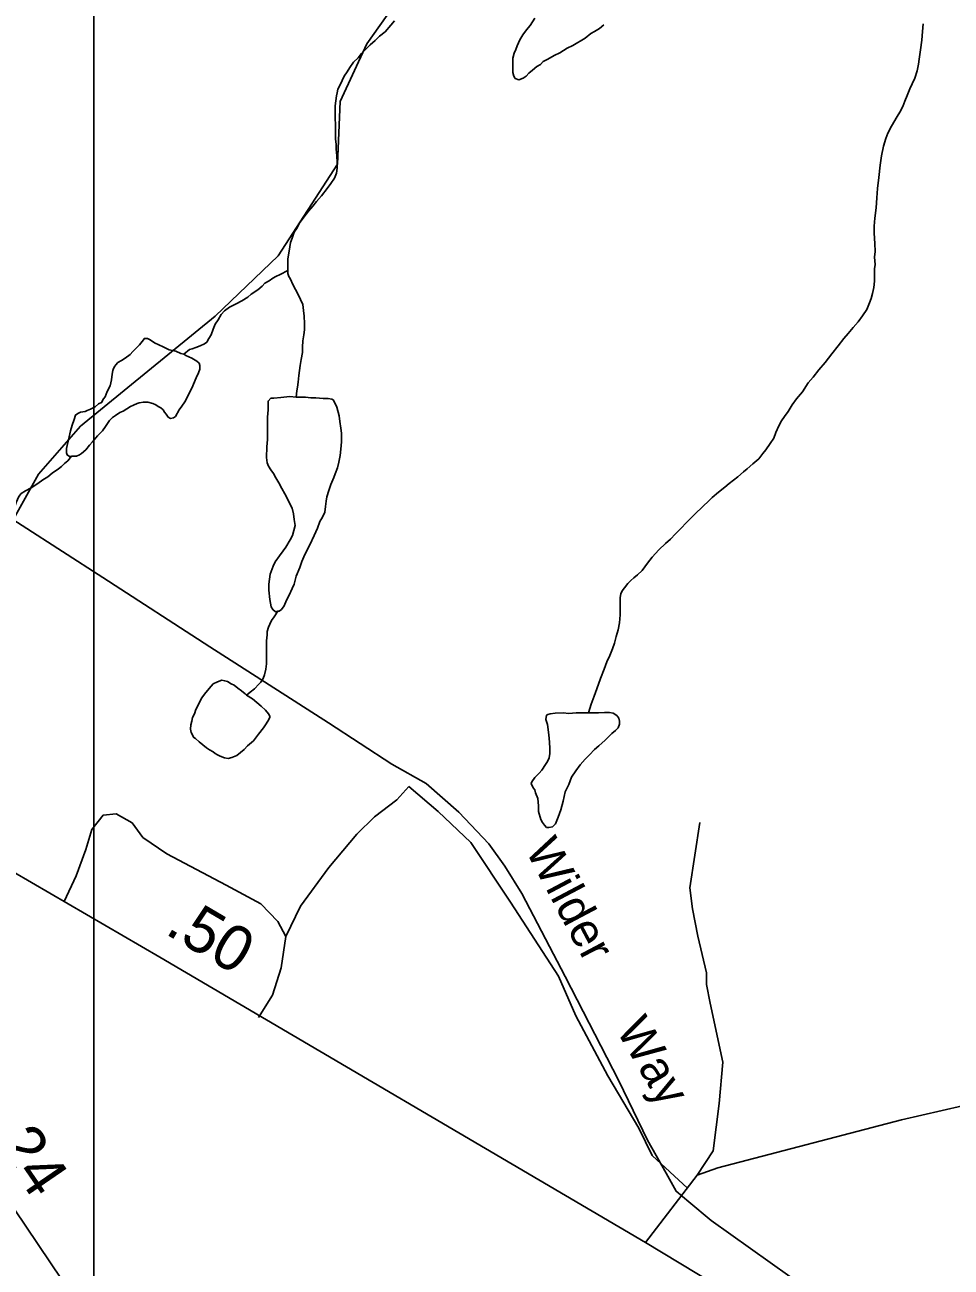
# Model space of a CAD drawing. Extents: x 2126262 to 2293712, y 749403 to 919119.
# Drawn here: x 2224251 to 2226809, y 801180 to 804611 of the extents above; entities that cross this region are included whole.
import ezdxf

# ---------------------------------------------------------------- set-up
doc = ezdxf.new("R2010")
doc.units = 0
for name, color, linetype in [('Exist Hydrographic Misc Water Feature', 7, 'Continuous'), ('Exist Railroad Mainline', 7, 'Continuous'), ('Exist Road Non-System Type 51', 7, 'Continuous'), ('Exist Road Non-System Type 51 Label', 7, 'Continuous'), ('Exist Road Primary NC Attributed', 7, 'Continuous'), ('Exist Road Primary NC Service Mileage Hundredths English Label', 7, 'Continuous'), ('Exist Road Secondary Mileage Hundredths English Label', 7, 'Continuous'), ('Exist Road Secondary Type 51 Attributed', 7, 'Continuous'), ('Map Preparation Inset Cut Line', 7, 'Continuous')]:
    doc.layers.add(name, color=color, linetype=linetype)

msp = doc.modelspace()

# ---------------------------------------------------------------- linework, layer by layer
at = {"layer": 'Exist Hydrographic Misc Water Feature'}
for points in [[(2224026.5, 802900), (2224288.5, 803370.3), (2224404.6, 803502.3), (2224776.6, 803806.3), (2224950.4, 803973.3), (2225114.5, 804225.8), (2225121.5, 804399.5), (2225195.5, 804558.7), (2225426.6, 804885.2)], [(2225850, 804610.9), (2225837.9, 804600.8), (2225824, 804592.7), (2225813.9, 804586.6), (2225798.3, 804574.5), (2225764.5, 804554.2), (2225748.5, 804546.1), (2225728.4, 804534), (2225712.8, 804525.9), (2225694.8, 804515.7), (2225682.7, 804509.6), (2225674.7, 804501.5), (2225665, 804495.5), (2225652.9, 804485.3), (2225642.9, 804477.3), (2225635.3, 804469.3), (2225627.3, 804463.2), (2225615.2, 804459.1), (2225605.2, 804463), (2225601.3, 804468.9), (2225599, 804478.9), (2225599, 804490.9), (2225598.8, 804502.9), (2225598.8, 804518.9), (2225602.5, 804532.9), (2225606.4, 804543), (2225610.5, 804553), (2225618.3, 804569.1), (2225626.3, 804583.1), (2225635.9, 804597.2), (2225646, 804609.3), (2225659.7, 804629.4)], [(2224977.7, 803932.1), (2224977.7, 803944.1), (2224977.5, 803952.1), (2224977.5, 803964.1), (2224979.6, 803976.1), (2224981.2, 803986.1), (2224983.2, 803998.1), (2224984.9, 804010.1), (2224989, 804022.1), (2224994.9, 804038.2), (2225002.7, 804050.2), (2225008.7, 804062.3), (2225018.5, 804076.4), (2225034.5, 804096.5), (2225046.2, 804110.6), (2225056.2, 804122.7), (2225070, 804138.8), (2225085.8, 804158.9), (2225095.8, 804173), (2225105.7, 804187.1), (2225111.4, 804201), (2225113.5, 804215), (2225113.2, 804231), (2225113, 804249.1), (2225111, 804267.1), (2225110.8, 804281.1), (2225108.7, 804295), (2225108.7, 804309), (2225108.5, 804321), (2225108.5, 804337), (2225108.3, 804351), (2225108.3, 804369), (2225107.9, 804387), (2225110, 804401), (2225111.8, 804415), (2225113.7, 804423), (2225115.5, 804433), (2225123.5, 804449.1), (2225127.4, 804457.1), (2225133.1, 804469.1), (2225141.1, 804481.2), (2225148.9, 804493.2), (2225159, 804507.4), (2225171.1, 804519.4), (2225180.7, 804531.5), (2225192.8, 804543.6), (2225204.5, 804555.7), (2225218.4, 804567.8), (2225230.5, 804579.9), (2225246.3, 804592), (2225261.9, 804610.1), (2225272, 804622.2)], [(2226701, 804447.9), (2226708.8, 804464), (2226714.5, 804484), (2226718.4, 804502.1), (2226720.2, 804516.1), (2226723.9, 804542), (2226728, 804568.1), (2226729.7, 804592.1), (2226731.5, 804614.1)], [(2225807.1, 802711.3), (2225815.1, 802735.4), (2225822.9, 802757.4), (2225830.7, 802777.5), (2225840.6, 802805.6), (2225850.4, 802831.6), (2225858.2, 802851.6), (2225866, 802869.7), (2225874, 802887.8), (2225879.7, 802903.8), (2225883.6, 802921.9), (2225889.6, 802939.9), (2225893.3, 802959.9), (2225895.3, 802981.9), (2225894.9, 802997.9), (2225894.9, 803009.9), (2225894.7, 803021.9), (2225894.7, 803029.8), (2225896.8, 803039.9), (2225900.4, 803047.9), (2225906.4, 803056), (2225916.4, 803068), (2225924.2, 803076.1), (2225932.2, 803084.2), (2225942.3, 803092.2), (2225956, 803104.4), (2225970, 803124.5), (2225983.7, 803140.6), (2226001.7, 803160.8), (2226019.6, 803178.9), (2226033.5, 803191), (2226047.3, 803205.1), (2226061.2, 803219.2), (2226079, 803237.3), (2226102.8, 803261.5), (2226140.6, 803297.8), (2226148.6, 803305.9), (2226166.2, 803320), (2226184.2, 803334.1), (2226195.9, 803344.2), (2226219.9, 803362.4), (2226235.7, 803376.5), (2226245.8, 803384.6), (2226261.5, 803398.7), (2226277.5, 803412.9), (2226289.2, 803426.9), (2226297.2, 803437), (2226308.9, 803455.1), (2226319, 803469.2), (2226324.7, 803485.3), (2226332.7, 803503.3), (2226340.5, 803517.4), (2226348.5, 803529.3), (2226358.5, 803543.5), (2226370.2, 803561.5), (2226381.9, 803577.7), (2226397.9, 803597.8), (2226413.7, 803621.9), (2226427.4, 803638), (2226443.4, 803658.1), (2226461.3, 803678.3), (2226478.9, 803702.4), (2226496.7, 803724.6), (2226512.7, 803744.7), (2226524.4, 803758.7), (2226538.6, 803774.9), (2226552.3, 803790.9), (2226564.2, 803807), (2226576.1, 803825.1), (2226583.7, 803843.2), (2226587.8, 803855.2), (2226591.7, 803869.3), (2226595.6, 803885.3), (2226597.2, 803903.3), (2226597.2, 803923.3), (2226597, 803937.2), (2226599.1, 803949.3), (2226596.8, 803969.2), (2226598.6, 803985.2), (2226598.4, 804007.3), (2226596.2, 804035.3), (2226596.2, 804055.3), (2226598, 804077.2), (2226601.7, 804105.2), (2226603.6, 804133.3), (2226605.2, 804159.3), (2226608.9, 804189.3), (2226612.8, 804223.3), (2226616.5, 804249.3), (2226622.2, 804275.4), (2226628.2, 804297.4), (2226633.9, 804311.5), (2226643.8, 804331.5), (2226659.8, 804357.7), (2226667.5, 804369.7), (2226675.5, 804385.7), (2226681.3, 804399.7), (2226687.2, 804415.8), (2226695, 804433.9), (2226701, 804447.9)], [(2224689.8, 803701.8), (2224705.8, 803713.9), (2224713.4, 803716), (2224723.4, 803720.1), (2224735.5, 803724.2), (2224747.4, 803730.3), (2224753.4, 803734.3), (2224759.3, 803744.3), (2224765.3, 803754.4), (2224771.2, 803770.5), (2224777, 803784.5), (2224785, 803796.5), (2224792.8, 803810.6), (2224802.8, 803820.7), (2224816.7, 803830.8), (2224834.4, 803840.9), (2224850.6, 803849.1), (2224866.6, 803859.2), (2224876.2, 803867.3), (2224894.3, 803879.4), (2224906.1, 803889.5), (2224913.9, 803897.6), (2224926, 803903.7), (2224935.9, 803911.7), (2224944.1, 803915.8), (2224955.8, 803921.9), (2224977.7, 803932.1)], [(2225000.5, 803582.4), (2225002.5, 803600.4), (2225004.2, 803610.4), (2225006.2, 803624.4), (2225008.1, 803642.4), (2225009.9, 803656.4), (2225011.7, 803670.5), (2225013.8, 803686.5), (2225017.5, 803706.5), (2225017.5, 803720.5), (2225019.1, 803738.5), (2225021.2, 803754.5), (2225023, 803768.5), (2225023, 803786.5), (2225022.8, 803806.5), (2225020.8, 803822.5), (2225018.5, 803838.4), (2225012.6, 803852.4), (2225006.2, 803866.3), (2224998.2, 803880.2), (2224992.1, 803892.2), (2224984.1, 803910.1), (2224980, 803916.1), (2224977.7, 803924.1), (2224977.7, 803932.1)], [(2224689.8, 803701.8), (2224681.8, 803703.7), (2224667.7, 803709.6), (2224649.6, 803713.5), (2224633.4, 803721.4), (2224621.5, 803727.2), (2224609.4, 803733.2), (2224597.5, 803741.1), (2224589.5, 803745), (2224585.4, 803744.9), (2224581.5, 803744.9), (2224575.4, 803736.9), (2224567.4, 803726.8), (2224557.8, 803716.7), (2224549.8, 803708.7), (2224541.8, 803700.6), (2224528, 803690.5), (2224518, 803684.4), (2224507.9, 803678.4), (2224502, 803672.3), (2224499.9, 803668.3), (2224496.2, 803662.2), (2224494.2, 803656.2), (2224492.1, 803646.2), (2224490.5, 803630.2), (2224486.4, 803614.2), (2224478.8, 803598.1), (2224472.7, 803584.1), (2224468.8, 803578), (2224463, 803568), (2224455, 803564), (2224445, 803555.8), (2224432.9, 803549.8), (2224423, 803545.8), (2224417.3, 803543.6), (2224405.2, 803541.5), (2224397.2, 803537.5), (2224391.3, 803533.4), (2224387.2, 803521.4), (2224381.4, 803505.4), (2224377.5, 803489.4), (2224371.8, 803465.3), (2224367.9, 803449.3), (2224366, 803441.3), (2224366, 803433.3), (2224366, 803429.3), (2224368.3, 803423.3), (2224374.2, 803419.3), (2224380.2, 803419.4)], [(2224380.2, 803419.4), (2224384.3, 803419.4), (2224394.1, 803419.5), (2224401.9, 803423.6), (2224407.9, 803427.6), (2224420, 803437.7), (2224430, 803449.8), (2224437.8, 803459.8), (2224451.8, 803476), (2224465.5, 803490), (2224473.5, 803502.1), (2224485.2, 803518.2), (2224493.2, 803526.3), (2224501.2, 803532.4), (2224513.1, 803540.4), (2224522.9, 803544.5), (2224533, 803550.6), (2224543, 803556.7), (2224551, 803560.7), (2224561, 803564.8), (2224567, 803566.9), (2224578.7, 803569), (2224590.8, 803569), (2224604.9, 803565.2), (2224612.9, 803561.2), (2224619.1, 803557.3), (2224627.1, 803553.3), (2224633, 803547.4), (2224636.9, 803541.4), (2224641, 803535.5), (2224647.2, 803527.6), (2224653.3, 803523.6), (2224661.3, 803525.7), (2224667.3, 803529.7), (2224676.9, 803547.8), (2224684.9, 803557.8), (2224692.7, 803569.9), (2224698.6, 803579.9), (2224704.4, 803592), (2224712.6, 803608), (2224724.3, 803636.1), (2224730.2, 803650.2), (2224733.9, 803660.2), (2224733.9, 803670.2), (2224732.1, 803676.2), (2224725.9, 803682.1), (2224711.8, 803690), (2224695.8, 803697.8), (2224689.8, 803701.8)], [(2224949.4, 802992.2), (2224943.5, 802990.2), (2224935.5, 802996.1), (2224931.2, 803004.1), (2224927.3, 803024), (2224925, 803050), (2224924.8, 803066), (2224928.5, 803094), (2224936.5, 803116.1), (2224942.2, 803128.1), (2224954.1, 803144.2), (2224964, 803158.3), (2224972, 803168.3), (2224983.7, 803188.4), (2224989.8, 803200.4), (2224993.5, 803214.5), (2224997.4, 803228.5), (2224995.1, 803244.5), (2224993.3, 803260.5), (2224989, 803276.4), (2224983, 803288.4), (2224976.9, 803300.3), (2224968.7, 803316.2), (2224960.7, 803330.2), (2224952.5, 803346.1), (2224944.5, 803360), (2224938.1, 803372), (2224930.1, 803381.9), (2224924.2, 803391.9), (2224919.9, 803401.8), (2224918, 803415.8), (2224919.7, 803445.8), (2224921.5, 803465.8), (2224921.3, 803489.8), (2224921.3, 803509.8), (2224920.9, 803527.8), (2224923, 803547.8), (2224922.8, 803561.8), (2224922.8, 803571.7), (2224930.8, 803579.8), (2224938.8, 803579.9), (2224958.4, 803582), (2224982.4, 803584.2), (2225000.5, 803582.4)], [(2225000.5, 803582.4), (2225026.5, 803582.6), (2225040.5, 803580.7), (2225054.4, 803580.9), (2225074.5, 803579), (2225088.4, 803579.1), (2225098.5, 803577.2), (2225102.4, 803575.2), (2225106.7, 803567.2), (2225112.6, 803555.3), (2225119, 803531.3), (2225121, 803515.4), (2225123.3, 803497.4), (2225125.1, 803483.4), (2225125.6, 803459.5), (2225123.7, 803439.4), (2225121.7, 803421.4), (2225118, 803403.4), (2225114.3, 803387.4), (2225108.3, 803371.4), (2225104.2, 803361.3), (2225096.4, 803341.3), (2225090.7, 803325.2), (2225084.7, 803307.2), (2225082.9, 803295.2), (2225081.1, 803281.2), (2225079.2, 803265.2), (2225073.3, 803251.1), (2225065.3, 803239), (2225059.5, 803221), (2225049.7, 803200.9), (2225038, 803174.9), (2225024.1, 803148.7), (2225016.3, 803128.7), (2225010.5, 803112.7), (2225000.5, 803088.6), (2224994.7, 803066.5), (2224989, 803054.5), (2224981, 803036.4), (2224973.2, 803022.4), (2224967.3, 803006.4), (2224959.5, 802996.3), (2224953.5, 802992.2), (2224949.4, 802992.2)], [(2224057.6, 803004.9), (2224081.4, 803033.1), (2224107.1, 803069.3), (2224126.7, 803103.5), (2224148.5, 803139.6), (2224166.3, 803169.7), (2224188.1, 803207.9), (2224205.7, 803242), (2224221.5, 803274.2), (2224227.2, 803292.2), (2224235, 803308.3), (2224241, 803316.3), (2224253.1, 803324.4), (2224269.1, 803332.5), (2224286.7, 803344.6), (2224300.6, 803354.8), (2224314.8, 803362.9), (2224326.5, 803373), (2224344.5, 803385.1), (2224352.5, 803391.2), (2224360.3, 803399.2), (2224370.1, 803407.3), (2224380.2, 803419.4)], [(2224863.3, 802759.6), (2224873.1, 802767.7), (2224885.2, 802777.7), (2224896.9, 802789.9), (2224903.1, 802795.9), (2224909, 802805.9), (2224912.7, 802816), (2224916.8, 802832), (2224918.5, 802846), (2224918.5, 802872), (2224918.2, 802886), (2224918.2, 802900), (2224918, 802910), (2224919.9, 802926), (2224919.9, 802936), (2224923.8, 802948), (2224927.7, 802956), (2224931.8, 802966.1), (2224939.6, 802976.1), (2224949.4, 802992.2)], [(2224863.3, 802759.6), (2224859.2, 802763.5), (2224849.1, 802771.5), (2224839.3, 802779.4), (2224829.3, 802787.3), (2224821.1, 802791.2), (2224811, 802797.2), (2224803, 802799.1), (2224795, 802801.1), (2224782.9, 802796.9), (2224771, 802790.9), (2224765.3, 802784.8), (2224755.2, 802772.7), (2224747.2, 802762.7), (2224739.4, 802752.6), (2224733.5, 802740.6), (2224729.4, 802732.5), (2224723.7, 802720.5), (2224719.8, 802708.4), (2224714, 802698.4), (2224712, 802688.4), (2224709.9, 802678.3), (2224708.3, 802666.3), (2224710.1, 802656.3), (2224718.1, 802642.5), (2224722.2, 802640.5), (2224732.5, 802630.6), (2224742.5, 802622.7), (2224752.6, 802614.7), (2224760.6, 802608.8), (2224770.8, 802602.9), (2224776.8, 802598.9), (2224782.7, 802595), (2224790.7, 802591), (2224802.8, 802587.2), (2224812.6, 802585.2), (2224822.7, 802587.3), (2224836.6, 802593.4), (2224846.7, 802601.5), (2224856.5, 802609.6), (2224866.4, 802619.7), (2224882.2, 802633.8), (2224896.3, 802651.9), (2224910, 802670), (2224916, 802678), (2224921.9, 802688.1), (2224927.7, 802698.2), (2224927.7, 802702.1), (2224923.8, 802708.1), (2224915.8, 802718.1), (2224903.5, 802729.9), (2224891.4, 802739.8), (2224879.5, 802749.7), (2224863.3, 802759.6)], [(2225807.1, 802711.3), (2225795.5, 802711.2), (2225773.5, 802711), (2225753.4, 802708.9), (2225737.4, 802710.7), (2225715.5, 802710.5), (2225701.5, 802708.4), (2225695.4, 802706.4), (2225691.5, 802704.4), (2225689.4, 802692.4), (2225693.8, 802678.4), (2225698.1, 802650.4), (2225699.9, 802630.5), (2225700.3, 802612.5), (2225700.3, 802598.5), (2225698.5, 802586.5), (2225694.6, 802576.4), (2225688.4, 802568.4), (2225678.8, 802552.3), (2225670.8, 802544.2), (2225658.9, 802532.2), (2225650.9, 802520.1), (2225649.1, 802516.1), (2225655, 802504.1), (2225659.3, 802498.2), (2225661.1, 802490.2), (2225667.3, 802474.3), (2225669.6, 802454.3), (2225669.8, 802438.3), (2225675.7, 802416.4), (2225680, 802408.4), (2225686, 802400.4), (2225691.9, 802394.5), (2225698.1, 802394.5), (2225707.9, 802396.6), (2225715.9, 802404.7), (2225723.7, 802422.7), (2225731.5, 802442.8), (2225737.4, 802466.8), (2225743.2, 802492.9), (2225753, 802512.9), (2225760.8, 802533), (2225772.7, 802551), (2225784.4, 802567.2), (2225798.5, 802583.3), (2225810.2, 802595.3), (2225824.2, 802609.5), (2225836.1, 802619.5), (2225853.9, 802635.7), (2225863.9, 802645.8), (2225871.7, 802653.9), (2225881.8, 802661.9), (2225889.8, 802670), (2225893.5, 802680), (2225893.5, 802688), (2225891.4, 802696), (2225885.5, 802703.9), (2225875.2, 802709.9), (2225865.2, 802711.8), (2225851.2, 802711.6), (2225835.2, 802711.5), (2225811.2, 802711.3), (2225807.1, 802711.3)]]:
    msp.add_lwpolyline(points, dxfattribs=at)
at = {"layer": 'Exist Railroad Mainline'}
msp.add_lwpolyline([(2224131.2, 803299.8), (2224466.9, 803084.5), (2224762.2, 802893), (2225089.9, 802683.7), (2225264.7, 802569.3), (2225359.1, 802516), (2225449.7, 802436.7), (2225532.4, 802349.4), (2225576.7, 802287.9), (2225623.4, 802212.2), (2225743.2, 801983.4), (2225891.6, 801694.8), (2225970.8, 801531.4), (2226021.5, 801439.7), (2226049.9, 801390.1), (2226084.3, 801360.4), (2226146.6, 801309), (2226363.8, 801154.7)], dxfattribs=at)
at = {"layer": 'Exist Road Non-System Type 51'}
for points in [[(2224971.6, 802093.2), (2225012.1, 802177), (2225090.9, 802283.9), (2225167.7, 802376), (2225216.5, 802423.5), (2225277.9, 802471), (2225311.5, 802507.5)], [(2225311.5, 802507.5), (2225392.3, 802439), (2225482.4, 802353.3), (2225592.3, 802188.3), (2225724.2, 801983.8), (2225772.5, 801873.9), (2225860.4, 801708.9), (2225946.1, 801563.8), (2225983.5, 801489)], [(2224359.9, 802190.4), (2224393, 802260.6), (2224419.5, 802333.2), (2224436.3, 802389.1), (2224467, 802428.2), (2224503.3, 802432.4), (2224547.9, 802407.2), (2224577.2, 802366.7), (2224642.8, 802322), (2224807.5, 802235.4), (2224902.4, 802183.8), (2224949.3, 802135.1), (2224971.6, 802093.2)], [(2226107.8, 801434.7), (2226151.6, 801502), (2226168.4, 801631.9), (2226178.1, 801746.4), (2226143.2, 801908.9), (2226133.4, 801960.6), (2226133.4, 801992.7), (2226109.7, 802094.7), (2226094.4, 802170.1), (2226087.4, 802227.8), (2226115.3, 802408)], [(2224971.6, 802093.2), (2224959.1, 802006.6), (2224935.3, 801931.2), (2224896.5, 801869.9)], [(2225983.5, 801489), (2226081.2, 801398.8)]]:
    msp.add_lwpolyline(points, dxfattribs=at)
at = {"layer": 'Exist Road Primary NC Attributed'}
for points in [[(2223688.7, 802591.3), (2224116.4, 802330.8), (2224623.7, 802036.8), (2225964.8, 801248.4)], [(2225964.8, 801248.4), (2227014.8, 800614.3), (2227250.8, 800503.1), (2227447.1, 800412.6), (2227905.5, 800238.3), (2229026.4, 799806.3), (2229151.7, 799762), (2229376.7, 799668.7), (2229557.9, 799578.1), (2229790.4, 799456.5), (2230484.3, 799064.8), (2231128, 798710.7), (2231285.8, 798638), (2231424.5, 798578.9), (2231634.5, 798504.6), (2233252, 798066), (2233501, 797984.7)]]:
    msp.add_lwpolyline(points, dxfattribs=at)
at = {"layer": 'Exist Road Secondary Type 51 Attributed'}
for points in [[(2225964.8, 801248.4), (2226107.8, 801434.7), (2226164.3, 801454.9), (2226671.5, 801586.9), (2226952, 801651.2), (2227520, 801813.2), (2227673.5, 801916.5), (2228202.6, 802328.8), (2228453.8, 802465.7), (2228751.1, 802617.9), (2229260.4, 802965.7), (2229388.4, 803071.2), (2229419.1, 803143.8), (2229419.1, 803272.3)], [(2223366.3, 802487.5), (2223472.6, 802435.5), (2223532.6, 802401.1), (2223570.9, 802358.9), (2223925.8, 801780.5), (2224485.1, 800950.6), (2224583.4, 800824.2), (2224695.7, 800700.4)]]:
    msp.add_lwpolyline(points, dxfattribs=at)
at = {"layer": 'Map Preparation Inset Cut Line'}
msp.add_lwpolyline([(2224442, 807770.9), (2205436.6, 807770.9), (2205436.6, 794867.7), (2224442, 794867.7)], close=True, dxfattribs=at)

# ---------------------------------------------------------------- texts
at = {"layer": 'Exist Road Non-System Type 51 Label'}
for s, rotation, p in [('Wilder', 297.8973, (2225631.6, 802333.5)), ('Way', 300.2649, (2225881.9, 801836.4))]:
    msp.add_text(s, height=95, rotation=rotation, dxfattribs=at).set_placement(p)
at = {"layer": 'Exist Road Primary NC Service Mileage Hundredths English Label'}
msp.add_text('.50', height=125, rotation=329.5498, dxfattribs=at).set_placement((2224634.5, 802102.9))
at = {"layer": 'Exist Road Secondary Mileage Hundredths English Label'}
msp.add_text('.24', height=125, rotation=304.4874, dxfattribs=at).set_placement((2224143.5, 801555.5))

doc.saveas('drawing.dxf')
